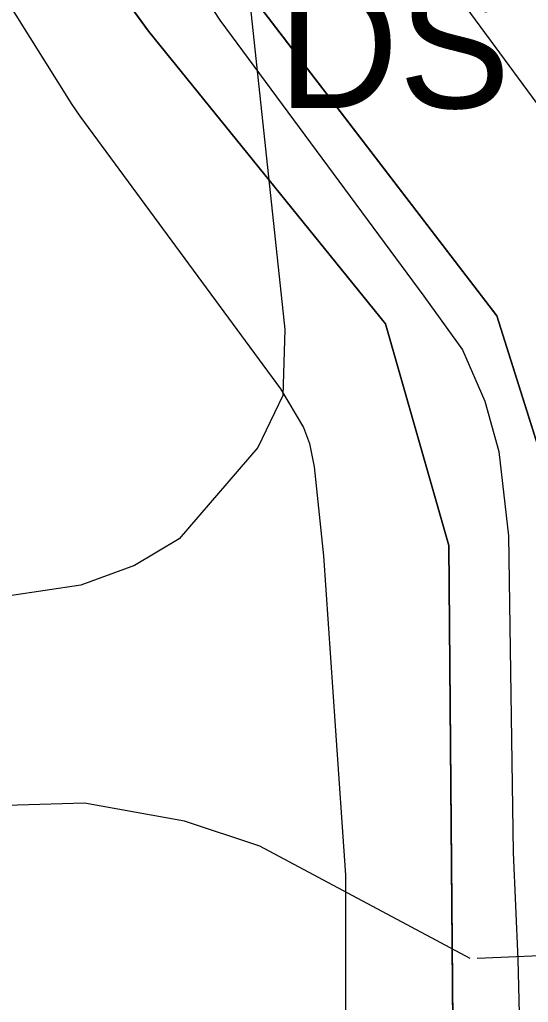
# Model space of a CAD drawing. Extents: x -706130 to -698555, y -971544 to -967260.
# Drawn here: x -704393.8 to -704353.2, y -970955.2 to -970876.8 of the extents above; entities that cross this region are included whole.
import ezdxf

# ---------------------------------------------------------------- set-up
doc = ezdxf.new("R2010")
doc.units = 0
for name, color, linetype in [('KN_Hranice_parcel', 7, 'Continuous'), ('KN_Polygon parcely', 7, 'Continuous'), ('KN_POZEMKY_10_LESNI POZEMEK', 7, 'Continuous'), ('KN_POZEMKY_14_OSTATNI PLOCHA', 7, 'Continuous'), ('KN_VYUZITI_16_ostatni plocha_silnice', 7, 'Continuous'), ('KN_VYUZITI_26_ostatni plocha_jina plocha', 7, 'Continuous'), ('Komunikace III třídy osy S', 7, 'Continuous'), ('OP silnic S', 7, 'Continuous'), ('Plochy doprava silniční - silnice III třídy S', 7, 'Continuous'), ('Plochy přírodní - lesní S', 7, 'Continuous'), ('Plochy těžby nerostů - jiné S', 7, 'Continuous'), ('Regulační bloky v krajině S', 7, 'Continuous'), ('Regulační bloky zastavěné S', 7, 'Continuous'), ('Regulační kódy zastavěné S', 7, 'Continuous'), ('Trasy cykloturistické N', 7, 'Continuous'), ('USES_BC_mistni S', 7, 'Continuous'), ('USES_ŠRAFY S', 7, 'Continuous'), ('VÝŠKOPIS_vrstevnice hlavní', 7, 'Continuous')]:
    doc.layers.add(name, color=color, linetype=linetype)

msp = doc.modelspace()

# ---------------------------------------------------------------- linework, layer by layer
at = {"layer": 'KN_Hranice_parcel'}
for points in [[(-704358.88, -970998.11), (-704359.55, -970918.79), (-704364.6, -970901.09), (-704383.52, -970877.76), (-704388.05, -970871.47), (-704391.88, -970864.93), (-704402.29, -970834.53), (-704405.74, -970803.12), (-704402.86, -970780.15), (-704394.94, -970736.25), (-704391.73, -970719.71)], [(-704393.06, -970832.89), (-704385.45, -970859.24), (-704376.72, -970873.06), (-704355.73, -970900.46), (-704350.71, -970916.39), (-704350.59, -970954.64)]]:
    msp.add_lwpolyline(points, dxfattribs=at)
at = {"layer": 'KN_Polygon parcely'}
for points in [[(-704506.42, -971249.39), (-704415.53, -971158.66), (-704407.11, -971148.63), (-704392.41, -971128.82), (-704372.53, -971093.91), (-704363.75, -971071.95), (-704354.41, -971041.91), (-704352.25, -971025.04), (-704351.58, -971019.76), (-704351.31, -971017.68), (-704350.69, -971011.84), (-704350.44, -971008.36), (-704350.59, -970954.64), (-704350.71, -970916.39), (-704355.73, -970900.46), (-704376.72, -970873.06), (-704385.45, -970859.24), (-704393.06, -970832.89), (-704393.81, -970830.29), (-704396.32, -970808.97), (-704395, -970781.85), (-704385.12, -970737.85), (-704377.41, -970702.19)], [(-704389.28, -970704.44), (-704391.73, -970719.71), (-704394.94, -970736.25), (-704402.86, -970780.15), (-704405.74, -970803.12), (-704402.29, -970834.53), (-704391.88, -970864.93), (-704388.05, -970871.47), (-704383.52, -970877.76), (-704364.6, -970901.09), (-704359.55, -970918.79), (-704358.88, -970998.11), (-704360.7, -971028.37), (-704363.13, -971044.43), (-704371.03, -971068.69), (-704379.24, -971088.79), (-704400.72, -971126.52), (-704416.46, -971147.21), (-704421.56, -971152.85), (-704441.18, -971172.34), (-704555.17, -971285.57)], [(-704419.53, -970872.65), (-704427.42, -970891.79), (-704435.22, -970903.01), (-704464.78, -970939.11), (-704470.08, -970947.26), (-704470.3, -970952.41), (-704470.15, -970956.87), (-704458.51, -971000.63), (-704450.87, -971043.52), (-704448.75, -971041.07), (-704436.08, -971026.45), (-704425.92, -971019.27), (-704395.98, -970998.1), (-704388.29, -970984.51), (-704373.06, -970957.6), (-704364.9, -970980.93), (-704358.88, -970998.11), (-704359.55, -970918.79), (-704364.6, -970901.09), (-704383.52, -970877.76), (-704388.05, -970871.47)]]:
    msp.add_lwpolyline(points, dxfattribs=at)
msp.add_lwpolyline([(-704287.09, -970906.43), (-704282.97, -970903.37), (-704293.21, -970894.26), (-704313.53, -970893.02), (-704313.39, -970886.61), (-704313.91, -970882.96), (-704345.87, -970872.27), (-704353.15, -970852.55), (-704353.77, -970826.96), (-704371.61, -970832.19), (-704393.06, -970832.89), (-704385.45, -970859.24), (-704376.72, -970873.06), (-704355.73, -970900.46), (-704350.71, -970916.39), (-704350.59, -970954.64), (-704336.95, -970942.29)], close=True, dxfattribs=at)
at = {"layer": 'KN_POZEMKY_10_LESNI POZEMEK'}
for p, q in [((-704388.05, -970871.47), (-704383.52, -970877.76)), ((-704383.52, -970877.76), (-704364.6, -970901.09)), ((-704364.6, -970901.09), (-704359.55, -970918.79)), ((-704359.55, -970918.79), (-704358.88, -970998.11))]:
    msp.add_line(p, q, dxfattribs=at)
at = {"layer": 'KN_POZEMKY_14_OSTATNI PLOCHA'}
for p, q in [((-704383.52, -970877.76), (-704388.05, -970871.47)), ((-704376.72, -970873.06), (-704355.73, -970900.46)), ((-704355.73, -970900.46), (-704376.72, -970873.06)), ((-704364.6, -970901.09), (-704383.52, -970877.76)), ((-704355.73, -970900.46), (-704350.71, -970916.39)), ((-704350.71, -970916.39), (-704355.73, -970900.46)), ((-704359.55, -970918.79), (-704364.6, -970901.09)), ((-704358.88, -970998.11), (-704359.55, -970918.79))]:
    msp.add_line(p, q, dxfattribs=at)
at = {"layer": 'KN_VYUZITI_16_ostatni plocha_silnice'}
for p, q in [((-704383.52, -970877.76), (-704388.05, -970871.47)), ((-704376.72, -970873.06), (-704355.73, -970900.46)), ((-704364.6, -970901.09), (-704383.52, -970877.76)), ((-704355.73, -970900.46), (-704350.71, -970916.39)), ((-704359.55, -970918.79), (-704364.6, -970901.09)), ((-704358.88, -970998.11), (-704359.55, -970918.79))]:
    msp.add_line(p, q, dxfattribs=at)
at = {"layer": 'KN_VYUZITI_26_ostatni plocha_jina plocha'}
for p, q in [((-704355.73, -970900.46), (-704376.72, -970873.06)), ((-704350.71, -970916.39), (-704355.73, -970900.46))]:
    msp.add_line(p, q, dxfattribs=at)
at = {"layer": 'Komunikace III třídy osy S'}
msp.add_lwpolyline([(-704383.896, -970867.585), (-704377.825, -970876.878), (-704361.539, -970898.893), (-704358.467, -970903.182), (-704356.682, -970907.274), (-704355.557, -970911.277), (-704354.807, -970918.032), (-704354.432, -970943.3), (-704354.057, -970951.806), (-704353.432, -970976.949), (-704354.182, -971013.725), (-704355.057, -971020.98), (-704356.682, -971031.112), (-704360.23, -971048.09), (-704365.98, -971067.97), (-704370.463, -971080.835), (-704384.338, -971107.979), (-704393.713, -971124.115), (-704399.213, -971132.496), (-704406.09, -971142.66), (-704418.9, -971156.83), (-704519.037, -971256.516)], dxfattribs=at)
at = {"layer": 'OP silnic S'}
for points in [[(-704337.608, -970978.787), (-704337.803, -970954.785), (-704337.803, -970944.598), (-704337.838, -970943.579), (-704338.685, -970931.131), (-704339.646, -970917.3), (-704339.689, -970916.806), (-704340.529, -970908.636), (-704340.678, -970907.565), (-704340.777, -970907.054), (-704341.567, -970903.334), (-704342.161, -970901.275), (-704343.513, -970897.634), (-704344.644, -970895.252), (-704347.622, -970890.275), (-704348.408, -970889.093), (-704364.503, -970867.206)], [(-704395.224, -970874.669), (-704389.634, -970883.599), (-704389.004, -970884.526), (-704372.998, -970906.293), (-704371.156, -970909.371), (-704370.684, -970910.641), (-704370.289, -970912.502), (-704369.557, -970919.627), (-704368.615, -970933.189), (-704367.803, -970945.108), (-704367.803, -970954.907), (-704367.61, -970978.666), (-704368.685, -971011.858), (-704369.366, -971018.389), (-704370.963, -971028.307), (-704374.742, -971044.277), (-704380.397, -971063.83), (-704383.602, -971075.071), (-704390.609, -971091.619)]]:
    msp.add_lwpolyline(points, dxfattribs=at)
at = {"layer": 'Plochy doprava silniční - silnice III třídy S'}
for p, q in [((-704388.05, -970871.47), (-704383.52, -970877.76)), ((-704355.73, -970900.46), (-704376.72, -970873.06)), ((-704383.52, -970877.76), (-704364.6, -970901.09)), ((-704350.71, -970916.39), (-704355.73, -970900.46)), ((-704364.6, -970901.09), (-704359.55, -970918.79)), ((-704359.55, -970918.79), (-704358.88, -970998.11))]:
    msp.add_line(p, q, dxfattribs=at)
at = {"layer": 'Plochy přírodní - lesní S'}
for p, q in [((-704383.52, -970877.76), (-704388.05, -970871.47)), ((-704383.52, -970877.76), (-704388.05, -970871.47)), ((-704364.6, -970901.09), (-704383.52, -970877.76)), ((-704364.6, -970901.09), (-704383.52, -970877.76)), ((-704359.55, -970918.79), (-704364.6, -970901.09)), ((-704359.55, -970918.79), (-704364.6, -970901.09)), ((-704358.88, -970998.11), (-704359.55, -970918.79)), ((-704358.88, -970998.11), (-704359.55, -970918.79))]:
    msp.add_line(p, q, dxfattribs=at)
at = {"layer": 'Plochy těžby nerostů - jiné S'}
for p, q in [((-704376.72, -970873.06), (-704355.73, -970900.46)), ((-704355.73, -970900.46), (-704350.71, -970916.39))]:
    msp.add_line(p, q, dxfattribs=at)
at = {"layer": 'Regulační bloky v krajině S'}
for p, q in [((-704383.52, -970877.76), (-704388.05, -970871.47)), ((-704376.72, -970873.06), (-704355.73, -970900.46)), ((-704364.6, -970901.09), (-704383.52, -970877.76)), ((-704355.73, -970900.46), (-704350.71, -970916.39)), ((-704359.55, -970918.79), (-704364.6, -970901.09)), ((-704358.88, -970998.11), (-704359.55, -970918.79))]:
    msp.add_line(p, q, dxfattribs=at)
at = {"layer": 'Regulační bloky zastavěné S'}
for p, q in [((-704388.05, -970871.47), (-704383.52, -970877.76)), ((-704355.73, -970900.46), (-704376.72, -970873.06)), ((-704383.52, -970877.76), (-704364.6, -970901.09)), ((-704350.71, -970916.39), (-704355.73, -970900.46)), ((-704364.6, -970901.09), (-704359.55, -970918.79)), ((-704359.55, -970918.79), (-704358.88, -970998.11))]:
    msp.add_line(p, q, dxfattribs=at)
at = {"layer": 'Trasy cykloturistické N'}
msp.add_lwpolyline([(-704506.42, -971249.39), (-704415.53, -971158.66), (-704407.11, -971148.63), (-704392.41, -971128.82), (-704372.53, -971093.91), (-704363.75, -971071.95), (-704354.41, -971041.91), (-704351.58, -971019.76), (-704350.44, -971008.36), (-704350.59, -970954.64), (-704350.71, -970916.39), (-704355.73, -970900.46), (-704376.72, -970873.06), (-704385.45, -970859.24), (-704393.06, -970832.89), (-704393.81, -970830.29), (-704396.32, -970808.97), (-704395, -970781.85), (-704385.12, -970737.85), (-704377.41, -970702.19)], dxfattribs=at)
at = {"layer": 'USES_BC_mistni S'}
msp.add_lwpolyline([(-704498.197, -970931.972), (-704466.579, -970970.294), (-704458.51, -971000.63), (-704450.87, -971043.52), (-704448.75, -971041.07), (-704425.92, -971019.27), (-704405.285, -971004.679), (-704395.98, -970998.1), (-704388.29, -970984.51), (-704377.9, -970979.05), (-704364.9, -970980.93), (-704358.88, -970998.11), (-704359.55, -970918.79), (-704364.6, -970901.09), (-704383.52, -970877.76), (-704388.05, -970871.47), (-704391.88, -970864.93), (-704402.29, -970834.53), (-704405.74, -970803.12), (-704402.86, -970780.15), (-704394.94, -970736.25), (-704391.73, -970719.71), (-704389.28, -970704.44)], dxfattribs=at)
at = {"layer": 'USES_ŠRAFY S'}
msp.add_lwpolyline([(-704498.197, -970931.972), (-704466.579, -970970.294), (-704458.51, -971000.63), (-704450.87, -971043.52), (-704448.75, -971041.07), (-704425.92, -971019.27), (-704405.285, -971004.679), (-704395.98, -970998.1), (-704388.29, -970984.51), (-704377.9, -970979.05), (-704364.9, -970980.93), (-704358.88, -970998.11), (-704359.55, -970918.79), (-704364.6, -970901.09), (-704383.52, -970877.76), (-704388.05, -970871.47), (-704391.88, -970864.93), (-704402.29, -970834.53), (-704405.74, -970803.12), (-704402.86, -970780.15), (-704394.94, -970736.25), (-704391.73, -970719.71), (-704389.28, -970704.44)], dxfattribs=at)
at = {"layer": 'VÝŠKOPIS_vrstevnice hlavní'}
for points in [[(-704379.578, -970836.644), (-704372.644, -970901.553), (-704372.786, -970906.832), (-704374.784, -970910.97), (-704381.061, -970918.246), (-704384.628, -970920.385), (-704388.908, -970921.955), (-704400.322, -970923.667), (-704409.025, -970926.235), (-704431.994, -970938.505), (-704440.84, -970944.782), (-704447.689, -970951.488), (-704459.53, -970965.042), (-704463.382, -970968.18), (-704464.951, -970968.751), (-704470.516, -970968.608), (-704486.21, -970965.612)], [(-704334.259, -970884.548), (-704335.074, -970887.877), (-704334.908, -970892.008), (-704328.643, -970897.955), (-704318.954, -970900.323), (-704310.873, -970900.35), (-704307.285, -970901.261), (-704306.399, -970905.035), (-704306.056, -970909.705), (-704306.793, -970915.27), (-704316.86, -970942.5), (-704336.01, -970974.585), (-704339.784, -970975.47), (-704344.091, -970974.378), (-704347.124, -970968.673), (-704347.822, -970962.744), (-704349.759, -970951.424), (-704357.303, -970951.758)], [(-704357.841, -970951.756), (-704374.641, -970942.785), (-704380.633, -970940.787), (-704388.623, -970939.361), (-704402.89, -970939.789), (-704412.877, -970941.786), (-704420.866, -970945.21), (-704428.856, -970949.919), (-704435.561, -970956.196), (-704439.842, -970961.332), (-704444.977, -970969.037), (-704455.107, -970989.581), (-704459.815, -970995.288), (-704463.382, -970996.144), (-704469.375, -970995.43), (-704487.066, -970985.586)]]:
    msp.add_lwpolyline(points, dxfattribs=at)

# ---------------------------------------------------------------- texts
at = {"layer": 'Regulační kódy zastavěné S'}
msp.add_text('DS', height=10, dxfattribs=at).set_placement((-704373.215, -970883.888))

doc.saveas('drawing.dxf')
